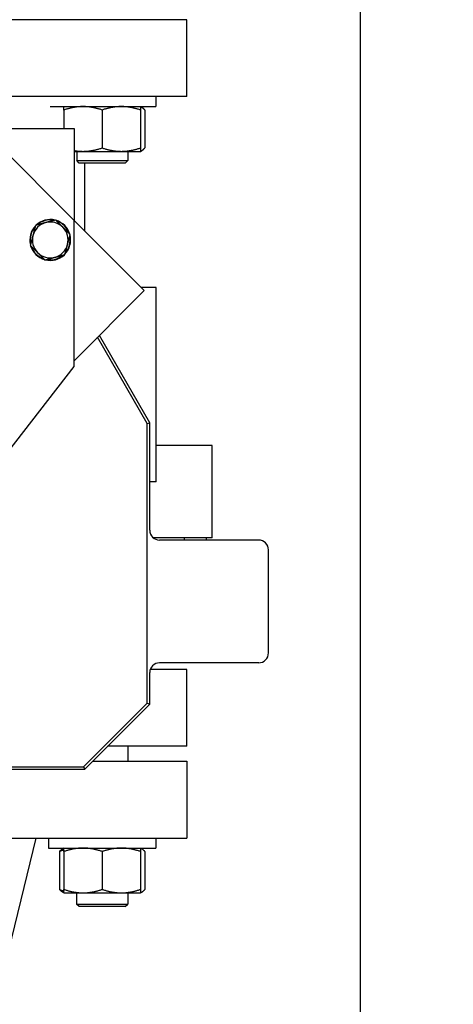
# Model space of a CAD drawing. Header units: inches. Extents: x 5 to 1128, y -85 to 748.
# Tile 319 of 656: x 344.61 to 349.92, y 623.97 to 636. Entities that reach past the tile are written whole.
import ezdxf

# ---------------------------------------------------------------- set-up
doc = ezdxf.new("R2010")
doc.units = ezdxf.units.IN
doc.header["$LTSCALE"] = 32
doc.header["$MEASUREMENT"] = 0
doc.layers.add('Dimension (ANSI)', color=7, linetype='Continuous', lineweight=25)
doc.layers.add('Visible (ANSI)', color=7, linetype='Continuous', lineweight=30)
doc.styles.add('Note Text (ANSI)', font='tahoma.ttf')
doc.dimstyles.new('SB Fraction-16 (ANSI)', dxfattribs={"dimscale": 32, "dimtxt": 0.125, "dimasz": 0.098425, "dimexe": 0.125, "dimexo": 0.0625, "dimgap": 0.031496, "dimtad": 0, "dimtih": 1, "dimtoh": 1, "dimdec": 4, "dimrnd": 1e-08, "dimzin": 0, "dimdsep": 46, "dimlunit": 5, "dimtxsty": 'Note Text (ANSI)', "dimcen": 0.09, "dimdle": 0.393701, "dimclrd": 256, "dimclre": 256, "dimclrt": 256, "dimadec": 0, "dimazin": 3, "dimtfac": 0.96, "dimtofl": 0, "dimtmove": 0, "dimatfit": 3, "dimfxl": 1, "dimfrac": 2, "dimtolj": 1, "dimtzin": 12, "dimlwd": -1, "dimlwe": -1, "dimarcsym": 0})

# ---------------------------------------------------------------- blocks, each defined once
blk = doc.blocks.new('*D19')
at = {"layer": 'Defpoints', "color": 0, "transparency": 16777216}
for p in [(455.781, 700.44), (292.001, 552.44), (455.781, 552.44)]:
    blk.add_point(p, dxfattribs=at)
at = {"layer": 'Dimension (ANSI)', "transparency": 16777216}
for p, q in [((453.781, 700.44), (288.001, 700.44)), ((292.001, 697.29), (292.001, 636.039)), ((292.001, 555.589), (292.001, 629.841)), ((453.781, 552.44), (288.001, 552.44))]:
    blk.add_line(p, q, dxfattribs=at)
for points in [[(291.476, 697.29), (292.526, 697.29), (292.001, 700.44)], [(291.476, 555.589), (292.526, 555.589), (292.001, 552.44)]]:
    blk.add_solid(points, dxfattribs=at)
at = {"layer": 'Dimension (ANSI)', "transparency": 16777216, "insert": (287.899, 635.031), "char_height": 4, "attachment_point": 1, "style": 'Note Text (ANSI)'}
blk.add_mtext('\\A1;148', dxfattribs=at)

msp = doc.modelspace()

# ---------------------------------------------------------------- linework, layer by layer
at = {"layer": 'Visible (ANSI)'}
for p, q in [((348.78063, 621.12728), (348.78063, 642.07728)), ((346.65563, 636.00478), (337.65563, 636.00478)), ((346.65563, 635.06478), (346.65563, 636.00478)), ((346.65563, 635.06478), (343.76216, 635.06478)), ((346.27588, 635.06478), (346.27588, 634.94278)), ((344.98448, 634.94278), (346.27588, 634.94278)), ((345.15088, 634.90091), (345.15088, 634.66978)), ((345.61963, 634.90091), (345.61963, 634.43765)), ((346.08838, 634.90091), (346.08838, 634.43765)), ((346.0885, 634.94278), (346.10503, 634.93323)), ((346.14257, 634.90091), (346.14257, 634.43765)), ((345.27574, 633.5512), (344.16205, 634.66489)), ((345.28063, 634.66978), (344.34463, 634.66978)), ((345.28063, 633.5463), (345.28063, 634.66978)), ((345.28063, 634.39578), (345.38526, 634.39578)), ((345.30768, 634.39578), (345.30768, 634.28358)), ((345.38526, 634.39578), (345.85401, 634.39578)), ((345.85401, 634.39578), (346.08838, 634.39578)), ((345.93268, 634.39578), (345.93268, 634.28358)), ((346.08838, 634.39578), (346.0885, 634.39578)), ((346.0885, 634.39578), (346.10503, 634.40533)), ((345.30768, 634.28358), (345.93268, 634.28358)), ((345.33898, 634.25228), (345.30768, 634.28358)), ((345.90138, 634.25228), (345.33898, 634.25228)), ((345.40563, 633.4213), (345.40563, 634.25228)), ((345.90138, 634.25228), (345.93268, 634.28358)), ((345.27574, 631.76575), (345.27574, 633.5512)), ((345.27574, 633.5512), (346.13311, 632.69383)), ((346.13311, 632.69383), (345.27574, 631.83646)), ((346.28063, 632.73228), (346.09466, 632.73228)), ((346.28063, 630.35728), (346.28063, 632.73228)), ((346.20263, 631.07663), (345.58525, 632.14597)), ((346.17209, 631.06844), (345.56289, 632.12361)), ((343.99674, 630.11676), (345.27574, 631.76575)), ((346.17209, 631.06844), (346.20263, 631.07663)), ((346.17209, 627.65343), (346.17209, 631.06844)), ((346.20263, 629.76478), (346.20263, 631.07663)), ((346.96563, 630.80078), (346.28063, 630.80078)), ((346.96563, 629.67078), (346.96563, 630.80078)), ((346.28063, 630.35728), (346.20263, 630.35728)), ((346.96563, 629.67078), (346.24805, 629.67078)), ((347.53563, 629.64478), (346.32265, 629.64478)), ((346.6283, 629.64478), (346.6283, 629.67078)), ((346.89677, 629.64478), (346.89677, 629.67078)), ((347.65563, 628.26478), (347.65563, 629.52478)), ((346.65563, 628.06478), (346.2095, 628.06478)), ((347.53563, 628.14478), (346.32265, 628.14478)), ((346.65563, 627.12478), (346.65563, 628.06478)), ((346.20263, 627.64078), (346.20263, 628.02478)), ((345.39298, 626.87433), (346.17209, 627.65343)), ((345.40563, 626.84378), (346.20263, 627.64078)), ((346.17209, 627.65343), (346.20263, 627.64078)), ((346.65563, 627.12478), (345.68663, 627.12478)), ((345.93213, 627.12478), (345.93213, 626.94228)), ((337.90563, 626.87433), (345.39298, 626.87433)), ((337.90563, 626.84378), (345.40563, 626.84378)), ((345.39298, 626.87433), (345.40563, 626.84378)), ((345.50413, 626.94228), (346.65563, 626.94228)), ((346.65563, 626.94228), (346.65563, 626.00228)), ((337.90563, 626.00228), (346.65563, 626.00228)), ((344.40563, 624.32895), (344.81063, 626.00228)), ((344.96393, 626.00228), (344.96393, 625.88028)), ((346.27643, 626.00228), (346.27643, 625.88028)), ((344.96393, 625.88028), (346.27643, 625.88028)), ((345.15143, 625.88028), (345.1349, 625.87073)), ((346.08893, 625.88028), (346.10547, 625.87073)), ((345.09736, 625.83841), (345.09736, 625.37515)), ((345.15143, 625.83841), (345.15143, 625.37515)), ((345.62018, 625.83841), (345.62018, 625.37515)), ((346.08893, 625.83841), (346.08893, 625.37515)), ((346.143, 625.83841), (346.143, 625.37515)), ((345.15143, 625.33328), (345.1349, 625.34283)), ((345.15143, 625.33328), (345.38581, 625.33328)), ((345.30713, 625.33328), (345.30713, 625.19608)), ((345.38581, 625.33328), (345.85456, 625.33328)), ((345.85456, 625.33328), (346.08893, 625.33328)), ((345.93213, 625.33328), (345.93213, 625.19608)), ((346.08893, 625.33328), (346.10547, 625.34283)), ((345.30713, 625.19608), (345.93213, 625.19608)), ((345.33843, 625.16478), (345.30713, 625.19608)), ((345.90083, 625.16478), (345.33843, 625.16478)), ((345.90083, 625.16478), (345.93213, 625.19608))]:
    msp.add_line(p, q, dxfattribs=at)
for centre, radius, start, end in [((344.98406, 633.31255), 0.25, 136.163547, 193.836453), ((344.98406, 633.31255), 0.2445, 138.599196, 191.400804), ((344.98406, 633.31255), 0.219, 105, 165), ((344.98406, 633.31255), 0.25, 76.163547, 133.836453), ((344.98406, 633.31255), 0.2445, 78.599196, 131.400804), ((344.98406, 633.31255), 0.219, 45, 105), ((344.98406, 633.31255), 0.25, 16.163547, 73.836453), ((344.98406, 633.31255), 0.2445, 18.599196, 71.400804), ((344.98406, 633.31255), 0.219, 345, 45), ((344.98406, 633.31255), 0.219, 165, 225), ((344.98406, 633.31255), 0.25, 316.163547, 13.836453), ((344.98406, 633.31255), 0.2445, 318.599196, 11.400804), ((344.98406, 633.31255), 0.25, 196.163547, 253.836453), ((344.98406, 633.31255), 0.2445, 198.599196, 251.400804), ((344.98406, 633.31255), 0.219, 285, 345), ((344.98406, 633.31255), 0.219, 225, 285), ((344.98406, 633.31255), 0.25, 256.163547, 313.836453), ((344.98406, 633.31255), 0.2445, 258.599196, 311.400804), ((347.53563, 629.52478), 0.12, 0, 90), ((347.53563, 628.26478), 0.12, 270, 0)]:
    msp.add_arc(centre, radius, start, end, dxfattribs=at)
for centre, major_axis, start_param, end_param in [((346.32266, 629.76478), (0.11882, 0.01699), 2.99958495, 4.57032784), ((346.32266, 628.02478), (0.11882, -0.01699), 1.71286679, 3.28360967)]:
    msp.add_ellipse(centre, major_axis=major_axis, ratio=0.99981613, start_param=start_param, end_param=end_param, dxfattribs=at)
for points, weights in [([(345.15088, 634.90091), (345.15088, 634.94278), (345.15088, 634.94278)], [1, 1.0379548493, 1]), ([(345.38526, 634.94278), (345.27648, 634.94278), (345.15088, 634.90091)], [1, 1.0379548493, 1]), ([(345.61963, 634.90091), (345.49403, 634.94278), (345.38526, 634.94278)], [1, 1.0379548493, 1]), ([(345.85401, 634.94278), (345.74523, 634.94278), (345.61963, 634.90091)], [1, 1.0379548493, 1]), ([(346.08838, 634.90091), (345.96278, 634.94278), (345.85401, 634.94278)], [1, 1.0379548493, 1]), ([(346.08838, 634.94278), (346.08838, 634.94278), (346.08838, 634.90091)], [1, 1.0379548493, 1]), ([(346.14257, 634.90091), (346.11365, 634.93318), (346.08838, 634.94048)], [1, 1.02899506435, 1.01368939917]), ([(345.38526, 634.39578), (345.49403, 634.39578), (345.61963, 634.43765)], [1, 1.0379548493, 1]), ([(345.61963, 634.43765), (345.74523, 634.39578), (345.85401, 634.39578)], [1, 1.0379548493, 1]), ([(345.85401, 634.39578), (345.96278, 634.39578), (346.08838, 634.43765)], [1, 1.0379548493, 1]), ([(346.08838, 634.43765), (346.08838, 634.39578), (346.08838, 634.39578)], [1, 1.0379548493, 1]), ([(346.08838, 634.39808), (346.11365, 634.40538), (346.14257, 634.43765)], [1.01368939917, 1.02899506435, 1]), ([(345.28063, 634.40462), (345.33379, 634.39578), (345.38526, 634.39578)], [1.01887861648, 1.01760807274, 1]), ([(344.80525, 633.49136), (344.78771, 633.42591), (344.77252, 633.36923)], [2.01649904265, 2.17247578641, 2.17247578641]), ([(344.92738, 633.52408), (344.8707, 633.5089), (344.80525, 633.49136)], [2.17247578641, 2.17247578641, 2.01649904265]), ([(345.04951, 633.55681), (344.98406, 633.53927), (344.92738, 633.52408)], [2.01649904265, 2.17247578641, 2.17247578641]), ([(345.13892, 633.4674), (345.09742, 633.5089), (345.04951, 633.55681)], [2.17247578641, 2.17247578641, 2.01649904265]), ([(345.22832, 633.378), (345.18041, 633.42591), (345.13892, 633.4674)], [2.01649904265, 2.17247578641, 2.17247578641]), ([(344.77252, 633.36923), (344.75733, 633.31255), (344.7398, 633.2471)], [2.17247578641, 2.17247578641, 2.01649904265]), ([(345.1956, 633.25587), (345.21079, 633.31255), (345.22832, 633.378)], [2.17247578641, 2.17247578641, 2.01649904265]), ([(344.7398, 633.2471), (344.78771, 633.19918), (344.8292, 633.15769)], [2.01649904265, 2.17247578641, 2.17247578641]), ([(345.16287, 633.13373), (345.18041, 633.19918), (345.1956, 633.25587)], [2.01649904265, 2.17247578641, 2.17247578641]), ([(344.8292, 633.15769), (344.8707, 633.1162), (344.91861, 633.06828)], [2.17247578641, 2.17247578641, 2.01649904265]), ([(344.91861, 633.06828), (344.98406, 633.08582), (345.04074, 633.10101)], [2.01649904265, 2.17247578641, 2.17247578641]), ([(345.04074, 633.10101), (345.09742, 633.1162), (345.16287, 633.13373)], [2.17247578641, 2.17247578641, 2.01649904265]), ([(345.15143, 625.83841), (345.15143, 625.88028), (345.15143, 625.88028)], [1, 1.0379548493, 1]), ([(345.38581, 625.88028), (345.27703, 625.88028), (345.15143, 625.83841)], [1, 1.0379548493, 1]), ([(345.62018, 625.83841), (345.49458, 625.88028), (345.38581, 625.88028)], [1, 1.0379548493, 1]), ([(345.85456, 625.88028), (345.74578, 625.88028), (345.62018, 625.83841)], [1, 1.0379548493, 1]), ([(346.08893, 625.83841), (345.96333, 625.88028), (345.85456, 625.88028)], [1, 1.0379548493, 1]), ([(346.08893, 625.88028), (346.08893, 625.88028), (346.08893, 625.83841)], [1, 1.0379548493, 1]), ([(346.143, 625.83841), (346.11414, 625.8706), (346.08893, 625.87794)], [1, 1.02892942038, 1.01375847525]), ([(345.09736, 625.83841), (345.11715, 625.86049), (345.1349, 625.87073)], [1, 1.01965956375, 1.01895290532]), ([(345.15143, 625.85798), (345.12527, 625.84981), (345.09736, 625.83841)], [1.01477953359, 1.01005189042, 1]), ([(345.1349, 625.34283), (345.11715, 625.35307), (345.09736, 625.37515)], [1.01895290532, 1.01965956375, 1]), ([(345.09736, 625.37515), (345.12527, 625.36375), (345.15143, 625.35558)], [1, 1.01005189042, 1.01477953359]), ([(345.15143, 625.33328), (345.15143, 625.33328), (345.15143, 625.37515)], [1, 1.0379548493, 1]), ([(345.15143, 625.37515), (345.27703, 625.33328), (345.38581, 625.33328)], [1, 1.0379548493, 1]), ([(345.38581, 625.33328), (345.49458, 625.33328), (345.62018, 625.37515)], [1, 1.0379548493, 1]), ([(345.62018, 625.37515), (345.74578, 625.33328), (345.85456, 625.33328)], [1, 1.0379548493, 1]), ([(345.85456, 625.33328), (345.96333, 625.33328), (346.08893, 625.37515)], [1, 1.0379548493, 1]), ([(346.08893, 625.37515), (346.08893, 625.33328), (346.08893, 625.33328)], [1, 1.0379548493, 1]), ([(346.08893, 625.33562), (346.11414, 625.34296), (346.143, 625.37515)], [1.01375847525, 1.02892942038, 1])]:
    msp.add_rational_spline(points, weights, degree=2, dxfattribs=at)

# ---------------------------------------------------------------- dimensions: what is measured, and where the dimension line sits
at = {"layer": 'Dimension (ANSI)'}
dim = msp.add_linear_dim(base=(292.00111, 552.43978), p1=(455.78063, 700.43978), p2=(455.78063, 552.43978), angle=90, dimstyle='SB Fraction-16 (ANSI)', override={"dimgap": 0.031496, "dimdec": 4, "dimtol": 0, "dimlim": 0, "dimtp": 0, "dimtm": 0, "dimtdec": 2, "dimatfit": 1}, dxfattribs=at)
dim.commit()
dim.dimension.update_dxf_attribs({"geometry": '*D19', "text_midpoint": (292.00111, 632.93978), "dimtype": 160})

doc.saveas('drawing.dxf')
